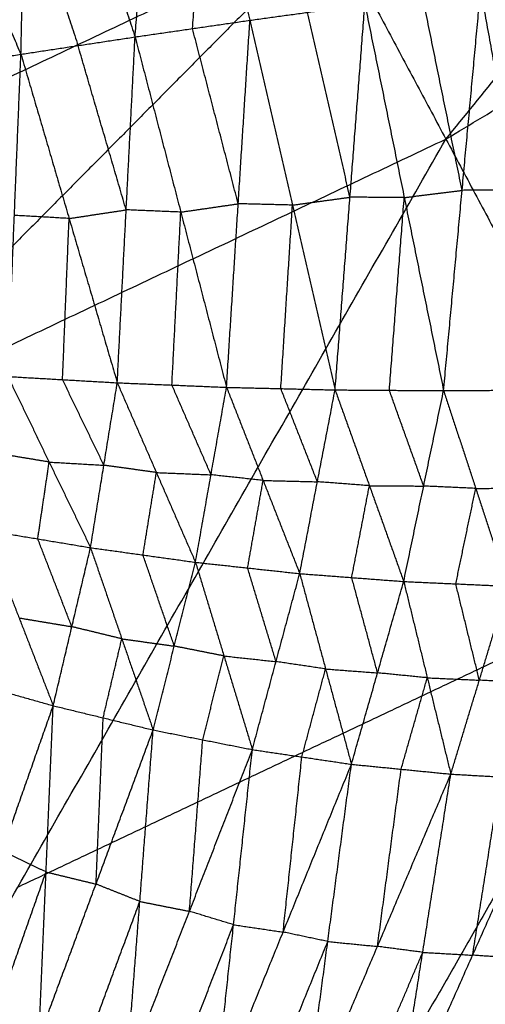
# Model space of a CAD drawing. Header units: millimetres. Extents: x -106 to 110, y -96 to 120.
# Tile 493 of 656: x 42.95 to 46.08, y -76.15 to -69.55. Entities that reach past the tile are written whole.
import ezdxf

# ---------------------------------------------------------------- set-up
doc = ezdxf.new("R2010")
doc.units = ezdxf.units.MM
doc.header["$MEASUREMENT"] = 0
doc.layers.add('Default', color=7, linetype='Continuous', true_color=0x000000)

msp = doc.modelspace()

# ---------------------------------------------------------------- linework, layer by layer
at = {"layer": 'Default'}
for points in [[(45.8117, -70.3488, 9.1165), (48.8337, -66.6393, 8.5305), (51.8558, -62.9297, 7.9444)], [(45.8117, -70.3488, 9.1165), (49.7393, -67.9946, 9.1165), (53.667, -65.6405, 9.1165)], [(43.726, -69.6636, 4.1288), (43.8261, -68.4252, 4.5671), (43.9262, -67.1868, 5.0054)], [(43.9262, -67.1868, 5.0054), (44.2114, -68.3693, 4.5641), (44.4967, -69.5518, 4.1228)], [(36.285, -71.2525, 7.9444), (40.2799, -69.363, 7.9444), (44.2748, -67.4736, 7.9444)], [(37.5326, -74.2645, 9.1165), (40.9037, -70.869, 8.5305), (44.2748, -67.4736, 7.9444)], [(44.2748, -67.4736, 7.9444), (45.0432, -68.9112, 8.5305), (45.8117, -70.3488, 9.1165)], [(42.9602, -69.7797, 4.15), (42.9859, -68.6407, 4.5524), (43.0117, -67.5017, 4.9549)], [(43.0117, -67.5017, 4.9549), (43.3689, -68.5827, 4.5419), (43.726, -69.6636, 4.1288)], [(42.1122, -67.8438, 4.9188), (42.5362, -68.8118, 4.5344), (42.9602, -69.7797, 4.15)], [(44.1114, -69.6077, 4.1258), (44.1614, -68.9885, 4.345), (44.2114, -68.3693, 4.5641)], [(42.9859, -68.6407, 4.5524), (43.1645, -69.1812, 4.3459), (43.3431, -69.7217, 4.1394)], [(40.9037, -70.869, 8.5305), (42.9735, -69.8901, 8.5305), (45.0432, -68.9112, 8.5305)], [(45.0432, -68.9112, 8.5305), (43.3577, -70.6089, 8.8235), (41.6721, -72.3067, 9.1165)], [(45.9205, -70.6925, 4.0873), (45.7885, -70.0451, 4.1194), (45.6564, -69.3976, 4.1515)], [(45.7963, -72.0359, 4.0065), (45.9205, -70.6925, 4.0873), (46.0447, -69.3491, 4.1682)], [(46.0447, -69.3491, 4.1682), (46.2849, -70.69, 4.1129), (46.5251, -72.0309, 4.0576)], [(44.4967, -69.5518, 4.1228), (44.8824, -69.499, 4.1288), (45.2682, -69.4462, 4.1348)], [(45.0682, -72.031, 3.9794), (45.1682, -70.7386, 4.0571), (45.2682, -69.4462, 4.1348)], [(45.2682, -69.4462, 4.1348), (45.5322, -70.7411, 4.0707), (45.7963, -72.0359, 4.0065)], [(45.1682, -70.7386, 4.0571), (45.0253, -70.1188, 4.093), (44.8824, -69.499, 4.1288)], [(43.726, -69.6636, 4.1288), (44.1114, -69.6077, 4.1258), (44.4967, -69.5518, 4.1228)], [(44.3397, -72.0135, 3.9744), (44.4182, -70.7826, 4.0486), (44.4967, -69.5518, 4.1228)], [(44.4967, -69.5518, 4.1228), (44.7825, -70.7914, 4.0511), (45.0682, -72.031, 3.9794)], [(42.9602, -69.7797, 4.15), (43.3431, -69.7217, 4.1394), (43.726, -69.6636, 4.1288)], [(43.6066, -71.9831, 3.988), (43.6663, -70.8234, 4.0584), (43.726, -69.6636, 4.1288)], [(43.726, -69.6636, 4.1288), (44.0329, -70.8385, 4.0516), (44.3397, -72.0135, 3.9744)], [(44.4182, -70.7826, 4.0486), (44.2648, -70.1951, 4.0872), (44.1114, -69.6077, 4.1258)], [(43.6663, -70.8234, 4.0584), (43.5047, -70.2725, 4.0989), (43.3431, -69.7217, 4.1394)], [(42.1939, -69.8991, 4.1824), (42.577, -69.8394, 4.1662), (42.9602, -69.7797, 4.15)], [(42.8722, -71.941, 4.0166), (42.9162, -70.8604, 4.0833), (42.9602, -69.7797, 4.15)], [(42.9602, -69.7797, 4.15), (43.2834, -70.8814, 4.069), (43.6066, -71.9831, 3.988)], [(37.5326, -74.2645, 9.1165), (41.6721, -72.3067, 9.1165), (45.8117, -70.3488, 9.1165)], [(40.0666, -80.3821, 12.0172), (42.9391, -75.3654, 10.5669), (45.8117, -70.3488, 9.1165)], [(45.8117, -70.3488, 9.1165), (47.3724, -73.2687, 10.5669), (48.933, -76.1885, 12.0172)], [(45.5322, -70.7411, 4.0707), (45.7264, -70.7168, 4.079), (45.9205, -70.6925, 4.0873)], [(46.2849, -70.69, 4.1129), (46.1027, -70.6912, 4.1001), (45.9205, -70.6925, 4.0873)], [(44.0329, -70.8385, 4.0516), (44.2255, -70.8106, 4.0501), (44.4182, -70.7826, 4.0486)], [(44.7825, -70.7914, 4.0511), (44.6003, -70.787, 4.0499), (44.4182, -70.7826, 4.0486)], [(44.7825, -70.7914, 4.0511), (44.9753, -70.765, 4.0541), (45.1682, -70.7386, 4.0571)], [(45.5322, -70.7411, 4.0707), (45.3502, -70.7398, 4.0639), (45.1682, -70.7386, 4.0571)], [(45.4323, -72.0334, 3.9929), (45.4823, -71.3872, 4.0318), (45.5322, -70.7411, 4.0707)], [(43.2834, -70.8814, 4.069), (43.4749, -70.8524, 4.0637), (43.6663, -70.8234, 4.0584)], [(44.0329, -70.8385, 4.0516), (43.8496, -70.831, 4.055), (43.6663, -70.8234, 4.0584)], [(43.9731, -71.9983, 3.9812), (44.003, -71.4184, 4.0164), (44.0329, -70.8385, 4.0516)], [(44.704, -72.0222, 3.9769), (44.7432, -71.4068, 4.014), (44.7825, -70.7914, 4.0511)], [(43.2834, -70.8814, 4.069), (43.0998, -70.8709, 4.0761), (42.9162, -70.8604, 4.0833)], [(43.2394, -71.9621, 4.0023), (43.2614, -71.4218, 4.0356), (43.2834, -70.8814, 4.069)], [(42.8722, -71.941, 4.0166), (43.1496, -72.5149, 4.0887), (43.427, -73.0889, 4.1608)], [(42.8722, -71.941, 4.0166), (43.2394, -71.9621, 4.0023), (43.6066, -71.9831, 3.988)], [(43.5168, -72.536, 4.0744), (43.3781, -72.249, 4.0383), (43.2394, -71.9621, 4.0023)], [(43.427, -73.0889, 4.1608), (43.5168, -72.536, 4.0744), (43.6066, -71.9831, 3.988)], [(43.6066, -71.9831, 3.988), (43.8691, -72.585, 4.0732), (44.1315, -73.1869, 4.1584)], [(43.6066, -71.9831, 3.988), (43.9731, -71.9983, 3.9812), (44.3397, -72.0135, 3.9744)], [(44.2356, -72.6002, 4.0664), (44.1044, -72.2993, 4.0238), (43.9731, -71.9983, 3.9812)], [(44.1315, -73.1869, 4.1584), (44.2356, -72.6002, 4.0664), (44.3397, -72.0135, 3.9744)], [(44.3397, -72.0135, 3.9744), (44.5853, -72.6382, 4.0737), (44.8309, -73.2629, 4.1731)], [(44.3397, -72.0135, 3.9744), (44.704, -72.0222, 3.9769), (45.0682, -72.031, 3.9794)], [(44.9495, -72.6469, 4.0762), (44.8267, -72.3346, 4.0266), (44.704, -72.0222, 3.9769)], [(44.8309, -73.2629, 4.1731), (44.9495, -72.6469, 4.0762), (45.0682, -72.031, 3.9794)], [(45.0682, -72.031, 3.9794), (45.2985, -72.6734, 4.0937), (45.5288, -73.3158, 4.208)], [(45.0682, -72.031, 3.9794), (45.4323, -72.0334, 3.9929), (45.7963, -72.0359, 4.0065)], [(45.6626, -72.6758, 4.1073), (45.5474, -72.3546, 4.0501), (45.4323, -72.0334, 3.9929)], [(45.5288, -73.3158, 4.208), (45.6626, -72.6758, 4.1073), (45.7963, -72.0359, 4.0065)], [(45.7963, -72.0359, 4.0065), (46.1607, -72.0334, 4.032), (46.5251, -72.0309, 4.0576)], [(45.7963, -72.0359, 4.0065), (46.012, -72.6917, 4.1357), (46.2277, -73.3474, 4.265)], [(43.1496, -72.5149, 4.0887), (42.9727, -72.4855, 4.0927), (42.7958, -72.4561, 4.0966)], [(43.0731, -73.03, 4.1688), (43.1114, -72.7725, 4.1287), (43.1496, -72.5149, 4.0887)], [(43.1496, -72.5149, 4.0887), (43.3332, -72.5255, 4.0815), (43.5168, -72.536, 4.0744)], [(43.8691, -72.585, 4.0732), (43.6929, -72.5605, 4.0738), (43.5168, -72.536, 4.0744)], [(43.7792, -73.1379, 4.1596), (43.8242, -72.8615, 4.1164), (43.8691, -72.585, 4.0732)], [(43.8691, -72.585, 4.0732), (44.0523, -72.5926, 4.0698), (44.2356, -72.6002, 4.0664)], [(44.5853, -72.6382, 4.0737), (44.4104, -72.6192, 4.0701), (44.2356, -72.6002, 4.0664)], [(44.4812, -73.2249, 4.1657), (44.5332, -72.9315, 4.1197), (44.5853, -72.6382, 4.0737)], [(44.5853, -72.6382, 4.0737), (44.7674, -72.6426, 4.075), (44.9495, -72.6469, 4.0762)], [(45.2985, -72.6734, 4.0937), (45.124, -72.6601, 4.085), (44.9495, -72.6469, 4.0762)], [(45.1798, -73.2893, 4.1905), (45.2392, -72.9813, 4.1421), (45.2985, -72.6734, 4.0937)], [(45.2985, -72.6734, 4.0937), (45.4806, -72.6746, 4.1005), (45.6626, -72.6758, 4.1073)], [(46.012, -72.6917, 4.1357), (45.8373, -72.6837, 4.1215), (45.6626, -72.6758, 4.1073)], [(45.8783, -73.3316, 4.2365), (45.9451, -73.0116, 4.1861), (46.012, -72.6917, 4.1357)], [(46.012, -72.6917, 4.1357), (46.1942, -72.6904, 4.1485), (46.3764, -72.6891, 4.1613)], [(42.7193, -72.9712, 4.1767), (42.948, -73.56, 4.3193), (43.1767, -74.1489, 4.4618)], [(42.7193, -72.9712, 4.1767), (43.0731, -73.03, 4.1688), (43.427, -73.0889, 4.1608)], [(43.3018, -73.6189, 4.3113), (43.1875, -73.3245, 4.24), (43.0731, -73.03, 4.1688)], [(43.1767, -74.1489, 4.4618), (43.3018, -73.6189, 4.3113), (43.427, -73.0889, 4.1608)], [(43.427, -73.0889, 4.1608), (43.6371, -73.7002, 4.3194), (43.8472, -74.3116, 4.4781)], [(43.427, -73.0889, 4.1608), (43.7792, -73.1379, 4.1596), (44.1315, -73.1869, 4.1584)], [(43.9894, -73.7493, 4.3183), (43.8843, -73.4436, 4.2389), (43.7792, -73.1379, 4.1596)], [(43.8472, -74.3116, 4.4781), (43.9894, -73.7493, 4.3183), (44.1315, -73.1869, 4.1584)], [(44.1315, -73.1869, 4.1584), (44.3222, -73.8151, 4.3336), (44.5129, -74.4433, 4.5089)], [(44.1315, -73.1869, 4.1584), (44.4812, -73.2249, 4.1657), (44.8309, -73.2629, 4.1731)], [(44.6719, -73.8531, 4.341), (44.5765, -73.539, 4.2534), (44.4812, -73.2249, 4.1657)], [(42.9391, -75.3654, 10.5669), (45.1557, -74.317, 10.5669), (47.3724, -73.2687, 10.5669)], [(47.3724, -73.2687, 10.5669), (45.9361, -75.777, 11.292), (44.4998, -78.2853, 12.0172)], [(44.5129, -74.4433, 4.5089), (44.6719, -73.8531, 4.341), (44.8309, -73.2629, 4.1731)], [(44.8309, -73.2629, 4.1731), (45.0043, -73.9023, 4.3649), (45.1777, -74.5416, 4.5568)], [(44.8309, -73.2629, 4.1731), (45.1798, -73.2893, 4.1905), (45.5288, -73.3158, 4.208)], [(45.3533, -73.9287, 4.3824), (45.2666, -73.609, 4.2865), (45.1798, -73.2893, 4.1905)], [(45.1777, -74.5416, 4.5568), (45.3533, -73.9287, 4.3824), (45.5288, -73.3158, 4.208)], [(45.5288, -73.3158, 4.208), (45.6868, -73.9617, 4.4156), (45.8447, -74.6076, 4.6233)], [(45.5288, -73.3158, 4.208), (45.8783, -73.3316, 4.2365), (46.2277, -73.3474, 4.265)], [(45.8447, -74.6076, 4.6233), (46.0362, -73.9775, 4.4441), (46.2277, -73.3474, 4.265)], [(46.0362, -73.9775, 4.4441), (45.9572, -73.6545, 4.3403), (45.8783, -73.3316, 4.2365)], [(42.948, -73.56, 4.3193), (43.1249, -73.5895, 4.3153), (43.3018, -73.6189, 4.3113)], [(43.6371, -73.7002, 4.3194), (43.4694, -73.6595, 4.3154), (43.3018, -73.6189, 4.3113)], [(43.5119, -74.2302, 4.47), (43.5745, -73.9652, 4.3947), (43.6371, -73.7002, 4.3194)], [(43.6371, -73.7002, 4.3194), (43.8132, -73.7247, 4.3188), (43.9894, -73.7493, 4.3183)], [(44.3222, -73.8151, 4.3336), (44.1558, -73.7822, 4.3259), (43.9894, -73.7493, 4.3183)], [(44.18, -74.3774, 4.4935), (44.2511, -74.0963, 4.4136), (44.3222, -73.8151, 4.3336)], [(44.3222, -73.8151, 4.3336), (44.497, -73.8341, 4.3373), (44.6719, -73.8531, 4.341)], [(45.0043, -73.9023, 4.3649), (44.8381, -73.8777, 4.353), (44.6719, -73.8531, 4.341)], [(44.8453, -74.4925, 4.5329), (44.9248, -74.1974, 4.4489), (45.0043, -73.9023, 4.3649)], [(45.0043, -73.9023, 4.3649), (45.1788, -73.9155, 4.3737), (45.3533, -73.9287, 4.3824)], [(45.6868, -73.9617, 4.4156), (45.52, -73.9452, 4.399), (45.3533, -73.9287, 4.3824)], [(42.5023, -73.959, 4.4567), (42.8395, -74.0539, 4.4593), (43.1767, -74.1489, 4.4618)], [(45.5112, -74.5746, 4.59), (45.599, -74.2681, 4.5028), (45.6868, -73.9617, 4.4156)], [(45.6868, -73.9617, 4.4156), (45.8615, -73.9696, 4.4299), (46.0362, -73.9775, 4.4441)], [(46.3712, -73.9964, 4.4865), (46.2037, -73.987, 4.4653), (46.0362, -73.9775, 4.4441)], [(42.492, -76.0978, 5.3826), (42.8343, -75.1233, 4.9222), (43.1767, -74.1489, 4.4618)], [(43.0807, -76.3787, 5.455), (43.1287, -75.2638, 4.9584), (43.1767, -74.1489, 4.4618)], [(43.1767, -74.1489, 4.4618), (43.5119, -74.2302, 4.47), (43.8472, -74.3116, 4.4781)], [(43.4639, -75.3451, 4.9666), (43.4879, -74.7877, 4.7183), (43.5119, -74.2302, 4.47)], [(43.0807, -76.3787, 5.455), (43.4639, -75.3451, 4.9666), (43.8472, -74.3116, 4.4781)], [(43.6689, -76.612, 5.5334), (43.7581, -75.4618, 5.0057), (43.8472, -74.3116, 4.4781)], [(43.8472, -74.3116, 4.4781), (44.18, -74.3774, 4.4935), (44.5129, -74.4433, 4.5089)], [(44.0909, -75.5277, 5.0211), (44.1355, -74.9525, 4.7573), (44.18, -74.3774, 4.4935)], [(43.6689, -76.612, 5.5334), (44.0909, -75.5277, 5.0211), (44.5129, -74.4433, 4.5089)], [(44.2609, -76.7924, 5.6184), (44.3869, -75.6178, 5.0637), (44.5129, -74.4433, 4.5089)], [(44.5129, -74.4433, 4.5089), (44.8453, -74.4925, 4.5329), (45.1777, -74.5416, 4.5568)], [(44.2609, -76.7924, 5.6184), (44.7193, -75.667, 5.0876), (45.1777, -74.5416, 4.5568)], [(44.7193, -75.667, 5.0876), (44.7823, -75.0797, 4.8102), (44.8453, -74.4925, 4.5329)], [(44.8605, -76.9188, 5.7106), (45.0191, -75.7302, 5.1337), (45.1777, -74.5416, 4.5568)], [(45.1777, -74.5416, 4.5568), (45.5112, -74.5746, 4.59), (45.8447, -74.6076, 4.6233)], [(44.8605, -76.9188, 5.7106), (45.3526, -75.7632, 5.167), (45.8447, -74.6076, 4.6233)], [(45.3526, -75.7632, 5.167), (45.4319, -75.1689, 4.8785), (45.5112, -74.5746, 4.59)], [(45.4678, -76.9985, 5.8108), (45.6562, -75.803, 5.217), (45.8447, -74.6076, 4.6233)], [(45.8447, -74.6076, 4.6233), (46.1797, -74.6265, 4.6656), (46.5147, -74.6455, 4.708)], [(45.4678, -76.9985, 5.8108), (45.9912, -75.822, 5.2594), (46.5147, -74.6455, 4.708)], [(45.9912, -75.822, 5.2594), (46.0855, -75.2243, 4.9625), (46.1797, -74.6265, 4.6656)], [(43.1287, -75.2638, 4.9584), (42.9815, -75.1936, 4.9403), (42.8343, -75.1233, 4.9222)], [(42.7863, -76.2382, 5.4188), (42.9575, -75.751, 5.1886), (43.1287, -75.2638, 4.9584)], [(43.1287, -75.2638, 4.9584), (43.2963, -75.3045, 4.9625), (43.4639, -75.3451, 4.9666)], [(43.7581, -75.4618, 5.0057), (43.611, -75.4035, 4.9861), (43.4639, -75.3451, 4.9666)], [(43.3748, -76.4954, 5.4942), (43.5664, -75.9786, 5.25), (43.7581, -75.4618, 5.0057)], [(43.7581, -75.4618, 5.0057), (43.9245, -75.4947, 5.0134), (44.0909, -75.5277, 5.0211)], [(44.3869, -75.6178, 5.0637), (44.2389, -75.5727, 5.0424), (44.0909, -75.5277, 5.0211)], [(43.9649, -76.7022, 5.5759), (44.1759, -76.16, 5.3198), (44.3869, -75.6178, 5.0637)], [(44.3869, -75.6178, 5.0637), (44.5531, -75.6424, 5.0757), (44.7193, -75.667, 5.0876)], [(45.0191, -75.7302, 5.1337), (44.8692, -75.6986, 5.1107), (44.7193, -75.667, 5.0876)], [(44.5607, -76.8556, 5.6645), (44.7899, -76.2929, 5.3991), (45.0191, -75.7302, 5.1337)], [(45.0191, -75.7302, 5.1337), (45.1858, -75.7467, 5.1503), (45.3526, -75.7632, 5.167)], [(45.1641, -76.9586, 5.7607), (45.4102, -76.3808, 5.4889), (45.6562, -75.803, 5.217)], [(45.6562, -75.803, 5.217), (45.5044, -75.7831, 5.192), (45.3526, -75.7632, 5.167)], [(45.6562, -75.803, 5.217), (45.8237, -75.8125, 5.2382), (45.9912, -75.822, 5.2594)], [(45.7766, -77.0207, 5.8654), (46.0384, -76.4324, 5.5896), (46.3001, -75.8442, 5.3139)], [(46.3001, -75.8442, 5.3139), (46.1457, -75.8331, 5.2867), (45.9912, -75.822, 5.2594)], [(42.492, -76.0978, 5.3826), (42.7863, -76.2382, 5.4188), (43.0807, -76.3787, 5.455)]]:
    msp.add_open_spline(points, degree=2, dxfattribs=at)

doc.saveas('drawing.dxf')
